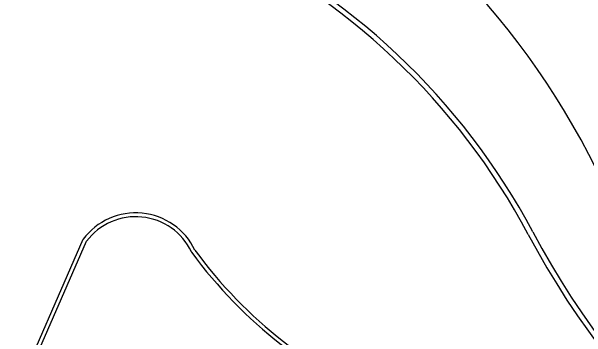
# Model space of a CAD drawing. Extents: x 468143 to 491361, y 1438528 to 1468730.
# Drawn here: x 488288.1 to 488362.5, y 1467458.3 to 1467500.5 of the extents above; entities that cross this region are included whole.
import ezdxf

# ---------------------------------------------------------------- set-up
doc = ezdxf.new("R2010")
doc.units = 0
doc.layers.add('Xreference_dp', color=7, linetype='Continuous')

msp = doc.modelspace()

# ---------------------------------------------------------------- linework, layer by layer
at = {"layer": 'Xreference_dp'}
for points in [[(488288.127, 1467449.69), (488297.393, 1467470.983), (488297.393, 1467470.983), (488297.393, 1467470.983)], [(488288.562, 1467449.443), (488288.575, 1467449.466), (488297.828, 1467470.73)], [(488311.394, 1467469.356), (488311.414, 1467469.314), (488311.442, 1467469.275)]]:
    msp.add_lwpolyline(points, dxfattribs=at)
for centre, radius, start, end in [((488271.402, 1467441.424), 113, 24.40195, 65.32275), ((488271.402, 1467441.424), 112.5, 24.40195, 65.32275), ((488271.402, 1467441.424), 111, 24.40195, 65.32275), ((488273.968, 1467435.986), 100, 26.1244, 65.28598), ((488273.968, 1467435.986), 100, 26.1244, 65.28598), ((488276.955, 1467430.141), 88.33, 28.00505, 65.38994), ((488276.955, 1467430.141), 89, 28.00505, 65.38994), ((488304.195, 1467465.933), 8.472, 25.4308, 143.40735), ((488304.195, 1467465.933), 7.972, 25.4308, 143.00163), ((488453.536, 1467524.051), 111, 208.00505, 248.19552), ((488453.536, 1467524.051), 111.67, 208.00505, 248.19552), ((488360.238, 1467505.038), 59.998, 216.23776, 247.7741), ((488360.238, 1467505.038), 60.498, 216.23776, 247.7741)]:
    msp.add_arc(centre, radius, start, end, dxfattribs=at)

doc.saveas('drawing.dxf')
